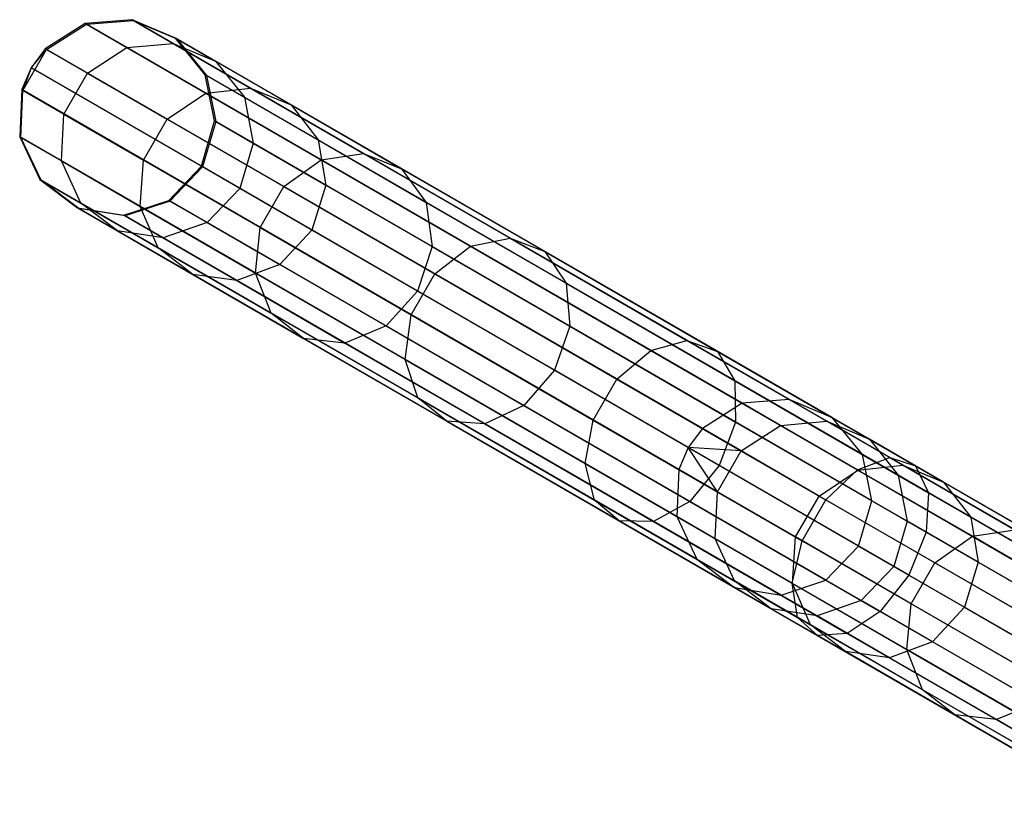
# Model space of a CAD drawing. Extents: x -91 to 91, y -91 to 262.
# Tile 280 of 480: x -79 to -69, y 38 to 46. Entities that reach past the tile are written whole.
import ezdxf

# ---------------------------------------------------------------- set-up
doc = ezdxf.new("R2010")
doc.units = 0
doc.header["$LTSCALE"] = 25.4
doc.layers.get('0').update_dxf_attribs({"linetype": 'CONTINUOUS'})

# ---------------------------------------------------------------- blocks, each defined once
blk = doc.blocks.new('ETE0_STL_1')
at = {"color": 0}
for p, q in [((-78.3246, 46.025, 191.455), (-78.7288, 45.7692, 191.4705)), ((-78.3246, 46.025, 191.455), (-78.7288, 45.7692, 191.4705)), ((-78.7159, 45.7617, 188.3457), (-78.3118, 46.0177, 188.3633)), ((-78.7159, 45.7617, 188.3457), (-78.3118, 46.0177, 188.3633)), ((-77.8483, 46.0638, 191.4275), (-78.3246, 46.025, 191.455)), ((-77.8483, 46.0638, 191.4275), (-78.3246, 46.025, 191.455)), ((-71.6652, 42.1755, 301.455), (-78.3246, 46.025, 191.455)), ((-71.6652, 42.1755, 301.455), (-78.3246, 46.025, 191.455)), ((-78.3246, 46.025, 191.455), (-78.3118, 46.0177, 188.3633)), ((-78.3246, 46.025, 191.455), (-78.3118, 46.0177, 188.3633)), ((-78.3118, 46.0177, 188.3633), (-77.8358, 46.0565, 188.3945)), ((-78.3118, 46.0177, 188.3633), (-77.8358, 46.0565, 188.3945)), ((-78.3118, 46.0177, 188.3633), (-77.9015, 45.7805, 185.3081)), ((-78.3118, 46.0177, 188.3633), (-77.9015, 45.7805, 185.3081)), ((-71.189, 42.2142, 301.4275), (-77.8483, 46.0638, 191.4275)), ((-77.4091, 45.8765, 191.3943), (-77.8483, 46.0638, 191.4275)), ((-71.189, 42.2142, 301.4275), (-77.8483, 46.0638, 191.4275)), ((-77.8483, 46.0638, 191.4275), (-77.8358, 46.0565, 188.3945)), ((-77.8483, 46.0638, 191.4275), (-77.8358, 46.0565, 188.3945)), ((-77.4091, 45.8765, 191.3943), (-77.8483, 46.0638, 191.4275)), ((-77.8358, 46.0565, 188.3945), (-77.4333, 45.8238, 185.3974)), ((-77.8358, 46.0565, 188.3945), (-77.4333, 45.8238, 185.3974)), ((-77.8358, 46.0565, 188.3945), (-77.3969, 45.8694, 188.4322)), ((-77.8358, 46.0565, 188.3945), (-77.3969, 45.8694, 188.4322)), ((-77.9015, 45.7805, 185.3081), (-77.4333, 45.8238, 185.3974)), ((-77.9015, 45.7805, 185.3081), (-77.4333, 45.8238, 185.3974)), ((-77.4333, 45.8238, 185.3974), (-76.6496, 45.3708, 182.5026)), ((-77.4333, 45.8238, 185.3974), (-76.6496, 45.3708, 182.5026)), ((-77.4333, 45.8238, 185.3974), (-77.0037, 45.6422, 185.505)), ((-77.4333, 45.8238, 185.3974), (-77.0037, 45.6422, 185.505)), ((-70.7497, 42.0269, 301.3943), (-77.4091, 45.8765, 191.3943)), ((-77.1075, 45.5061, 191.3631), (-77.4091, 45.8765, 191.3943)), ((-70.7497, 42.0269, 301.3943), (-77.4091, 45.8765, 191.3943)), ((-77.4091, 45.8765, 191.3943), (-77.3969, 45.8694, 188.4322)), ((-77.4091, 45.8765, 191.3943), (-77.3969, 45.8694, 188.4322)), ((-77.1075, 45.5061, 191.3631), (-77.4091, 45.8765, 191.3943)), ((-77.3969, 45.8694, 188.4322), (-77.0037, 45.6422, 185.505)), ((-77.3969, 45.8694, 188.4322), (-77.0037, 45.6422, 185.505)), ((-77.3969, 45.8694, 188.4322), (-77.0956, 45.4992, 188.4676)), ((-77.3969, 45.8694, 188.4322), (-77.0956, 45.4992, 188.4676)), ((-78.9554, 45.3473, 188.3457), (-78.7159, 45.7617, 188.3457)), ((-78.9554, 45.3473, 188.3457), (-78.7159, 45.7617, 188.3457)), ((-78.7288, 45.7692, 191.4705), (-78.8736, 45.5765, 191.4725)), ((-78.7288, 45.7692, 191.4705), (-78.8736, 45.5765, 191.4725)), ((-78.8736, 45.5765, 191.4725), (-78.7159, 45.7617, 188.3457)), ((-78.8736, 45.5765, 191.4725), (-78.7159, 45.7617, 188.3457)), ((-72.0694, 41.9196, 301.4705), (-78.7288, 45.7692, 191.4705)), ((-72.0694, 41.9196, 301.4705), (-78.7288, 45.7692, 191.4705)), ((-78.7288, 45.7692, 191.4705), (-78.7159, 45.7617, 188.3457)), ((-78.7288, 45.7692, 191.4705), (-78.7159, 45.7617, 188.3457)), ((-78.7159, 45.7617, 188.3457), (-78.3012, 45.522, 185.2578)), ((-78.7159, 45.7617, 188.3457), (-78.3012, 45.522, 185.2578)), ((-78.3012, 45.522, 185.2578), (-77.9015, 45.7805, 185.3081)), ((-78.3012, 45.522, 185.2578), (-77.9015, 45.7805, 185.3081)), ((-77.9015, 45.7805, 185.3081), (-77.1027, 45.3187, 182.3573)), ((-77.9015, 45.7805, 185.3081), (-77.1027, 45.3187, 182.3573)), ((-77.0037, 45.6422, 185.505), (-76.2384, 45.1997, 182.6778)), ((-77.0037, 45.6422, 185.505), (-76.2384, 45.1997, 182.6778)), ((-77.0037, 45.6422, 185.505), (-76.7113, 45.2771, 185.6063)), ((-77.0037, 45.6422, 185.505), (-76.7113, 45.2771, 185.6063)), ((-78.8736, 45.5765, 191.4725), (-78.9683, 45.3548, 191.4705)), ((-78.8736, 45.5765, 191.4725), (-78.9683, 45.3548, 191.4705)), ((-78.8736, 45.5765, 191.4725), (-78.9554, 45.3473, 188.3457)), ((-78.8736, 45.5765, 191.4725), (-78.9554, 45.3473, 188.3457)), ((-72.2143, 41.7269, 301.4725), (-78.8736, 45.5765, 191.4725)), ((-72.2143, 41.7269, 301.4725), (-78.8736, 45.5765, 191.4725)), ((-78.5407, 45.1076, 185.2578), (-78.3012, 45.522, 185.2578)), ((-78.5407, 45.1076, 185.2578), (-78.3012, 45.522, 185.2578)), ((-78.3012, 45.522, 185.2578), (-77.4938, 45.0553, 182.2753)), ((-78.3012, 45.522, 185.2578), (-77.4938, 45.0553, 182.2753)), ((-70.4482, 41.6566, 301.3631), (-77.1075, 45.5061, 191.3631)), ((-77.0127, 45.0375, 191.341), (-77.1075, 45.5061, 191.3631)), ((-70.4482, 41.6566, 301.3631), (-77.1075, 45.5061, 191.3631)), ((-77.1075, 45.5061, 191.3631), (-77.0956, 45.4992, 188.4676)), ((-77.1075, 45.5061, 191.3631), (-77.0956, 45.4992, 188.4676)), ((-77.0127, 45.0375, 191.341), (-77.1075, 45.5061, 191.3631)), ((-77.0956, 45.4992, 188.4676), (-76.7113, 45.2771, 185.6063)), ((-77.0956, 45.4992, 188.4676), (-76.7113, 45.2771, 185.6063)), ((-77.0956, 45.4992, 188.4676), (-77.001, 45.0307, 188.4928)), ((-77.0956, 45.4992, 188.4676), (-77.001, 45.0307, 188.4928)), ((-78.9683, 45.3548, 191.4705), (-78.9883, 44.8768, 191.455)), ((-78.9683, 45.3548, 191.4705), (-78.9883, 44.8768, 191.455)), ((-78.9756, 44.8694, 188.3633), (-78.9554, 45.3473, 188.3457)), ((-78.9756, 44.8694, 188.3633), (-78.9554, 45.3473, 188.3457)), ((-72.309, 41.5052, 301.4705), (-78.9683, 45.3548, 191.4705)), ((-72.309, 41.5052, 301.4705), (-78.9683, 45.3548, 191.4705)), ((-78.9683, 45.3548, 191.4705), (-78.9554, 45.3473, 188.3457)), ((-78.9683, 45.3548, 191.4705), (-78.9554, 45.3473, 188.3457)), ((-78.9554, 45.3473, 188.3457), (-78.5407, 45.1076, 185.2578)), ((-78.9554, 45.3473, 188.3457), (-78.5407, 45.1076, 185.2578)), ((-77.4938, 45.0553, 182.2753), (-77.1027, 45.3187, 182.3573)), ((-77.4938, 45.0553, 182.2753), (-77.1027, 45.3187, 182.3573)), ((-77.1027, 45.3187, 182.3573), (-76.6496, 45.3708, 182.5026)), ((-77.1027, 45.3187, 182.3573), (-76.6496, 45.3708, 182.5026)), ((-77.1027, 45.3187, 182.3573), (-75.9332, 44.6426, 179.5764)), ((-77.1027, 45.3187, 182.3573), (-75.9332, 44.6426, 179.5764)), ((-76.6496, 45.3708, 182.5026), (-75.5023, 44.7076, 179.7744)), ((-76.6496, 45.3708, 182.5026), (-75.5023, 44.7076, 179.7744)), ((-76.6496, 45.3708, 182.5026), (-76.2384, 45.1997, 182.6778)), ((-76.6496, 45.3708, 182.5026), (-76.2384, 45.1997, 182.6778)), ((-76.7113, 45.2771, 185.6063), (-75.9632, 44.8446, 182.8428)), ((-76.7113, 45.2771, 185.6063), (-75.9632, 44.8446, 182.8428)), ((-76.7113, 45.2771, 185.6063), (-76.6229, 44.8122, 185.6782)), ((-76.7113, 45.2771, 185.6063), (-76.6229, 44.8122, 185.6782)), ((-78.5652, 44.6322, 185.3081), (-78.5407, 45.1076, 185.2578)), ((-78.5652, 44.6322, 185.3081), (-78.5407, 45.1076, 185.2578)), ((-78.5407, 45.1076, 185.2578), (-77.7333, 44.6409, 182.2753)), ((-78.5407, 45.1076, 185.2578), (-77.7333, 44.6409, 182.2753)), ((-76.2384, 45.1997, 182.6778), (-75.1178, 44.552, 180.0133)), ((-76.2384, 45.1997, 182.6778), (-75.1178, 44.552, 180.0133)), ((-76.2384, 45.1997, 182.6778), (-75.9632, 44.8446, 182.8428)), ((-76.2384, 45.1997, 182.6778), (-75.9632, 44.8446, 182.8428)), ((-77.7333, 44.6409, 182.2753), (-77.4938, 45.0553, 182.2753)), ((-77.7333, 44.6409, 182.2753), (-77.4938, 45.0553, 182.2753)), ((-77.4938, 45.0553, 182.2753), (-76.3117, 44.3719, 179.4646)), ((-77.4938, 45.0553, 182.2753), (-76.3117, 44.3719, 179.4646)), ((-77.1464, 44.578, 191.333), (-77.0127, 45.0375, 191.341)), ((-77.1464, 44.578, 191.333), (-77.0127, 45.0375, 191.341)), ((-77.001, 45.0307, 188.4928), (-77.1347, 44.5712, 188.5019)), ((-77.001, 45.0307, 188.4928), (-77.1347, 44.5712, 188.5019)), ((-70.3533, 41.1879, 301.341), (-77.0127, 45.0375, 191.341)), ((-70.3533, 41.1879, 301.341), (-77.0127, 45.0375, 191.341)), ((-77.0127, 45.0375, 191.341), (-77.001, 45.0307, 188.4928)), ((-77.0127, 45.0375, 191.341), (-77.001, 45.0307, 188.4928)), ((-77.001, 45.0307, 188.4928), (-76.6229, 44.8122, 185.6782)), ((-77.001, 45.0307, 188.4928), (-76.6229, 44.8122, 185.6782)), ((-72.329, 41.0273, 301.455), (-78.9883, 44.8768, 191.455)), ((-78.9883, 44.8768, 191.455), (-78.7842, 44.4448, 191.4275)), ((-72.329, 41.0273, 301.455), (-78.9883, 44.8768, 191.455)), ((-78.9883, 44.8768, 191.455), (-78.9756, 44.8694, 188.3633)), ((-78.9883, 44.8768, 191.455), (-78.7842, 44.4448, 191.4275)), ((-78.9883, 44.8768, 191.455), (-78.9756, 44.8694, 188.3633)), ((-78.7717, 44.4375, 188.3945), (-78.9756, 44.8694, 188.3633)), ((-78.9756, 44.8694, 188.3633), (-78.5652, 44.6322, 185.3081)), ((-78.9756, 44.8694, 188.3633), (-78.5652, 44.6322, 185.3081)), ((-78.7717, 44.4375, 188.3945), (-78.9756, 44.8694, 188.3633)), ((-76.6229, 44.8122, 185.6782), (-76.7589, 44.354, 185.7042)), ((-76.6229, 44.8122, 185.6782), (-76.7589, 44.354, 185.7042)), ((-76.6229, 44.8122, 185.6782), (-75.887, 44.3868, 182.9598)), ((-76.6229, 44.8122, 185.6782), (-75.887, 44.3868, 182.9598)), ((-75.9632, 44.8446, 182.8428), (-74.8678, 44.2114, 180.2383)), ((-75.9632, 44.8446, 182.8428), (-74.8678, 44.2114, 180.2383)), ((-75.9632, 44.8446, 182.8428), (-75.887, 44.3868, 182.9598)), ((-75.9632, 44.8446, 182.8428), (-75.887, 44.3868, 182.9598)), ((-75.9332, 44.6426, 179.5764), (-75.5023, 44.7076, 179.7744)), ((-75.9332, 44.6426, 179.5764), (-75.5023, 44.7076, 179.7744)), ((-75.5023, 44.7076, 179.7744), (-74.0167, 43.8488, 177.2735)), ((-75.5023, 44.7076, 179.7744), (-74.0167, 43.8488, 177.2735)), ((-75.5023, 44.7076, 179.7744), (-75.1178, 44.552, 180.0133)), ((-75.5023, 44.7076, 179.7744), (-75.1178, 44.552, 180.0133)), ((-78.3692, 44.2048, 185.3974), (-78.5652, 44.6322, 185.3081)), ((-78.5652, 44.6322, 185.3081), (-77.7664, 44.1705, 182.3573)), ((-78.5652, 44.6322, 185.3081), (-77.7664, 44.1705, 182.3573)), ((-78.3692, 44.2048, 185.3974), (-78.5652, 44.6322, 185.3081)), ((-77.7664, 44.1705, 182.3573), (-77.7333, 44.6409, 182.2753)), ((-77.7664, 44.1705, 182.3573), (-77.7333, 44.6409, 182.2753)), ((-77.7333, 44.6409, 182.2753), (-76.5513, 43.9575, 179.4646)), ((-77.7333, 44.6409, 182.2753), (-76.5513, 43.9575, 179.4646)), ((-76.3117, 44.3719, 179.4646), (-75.9332, 44.6426, 179.5764)), ((-76.3117, 44.3719, 179.4646), (-75.9332, 44.6426, 179.5764)), ((-75.9332, 44.6426, 179.5764), (-74.4188, 43.7672, 177.0271)), ((-75.9332, 44.6426, 179.5764), (-74.4188, 43.7672, 177.0271)), ((-77.4779, 44.2328, 191.341), (-77.1464, 44.578, 191.333)), ((-77.4779, 44.2328, 191.341), (-77.1464, 44.578, 191.333)), ((-77.1347, 44.5712, 188.5019), (-77.4661, 44.226, 188.4928)), ((-77.1347, 44.5712, 188.5019), (-77.4661, 44.226, 188.4928)), ((-70.487, 40.7284, 301.333), (-77.1464, 44.578, 191.333)), ((-70.487, 40.7284, 301.333), (-77.1464, 44.578, 191.333)), ((-77.1464, 44.578, 191.333), (-77.1347, 44.5712, 188.5019)), ((-77.1464, 44.578, 191.333), (-77.1347, 44.5712, 188.5019)), ((-76.7589, 44.354, 185.7042), (-77.1347, 44.5712, 188.5019)), ((-76.7589, 44.354, 185.7042), (-77.1347, 44.5712, 188.5019)), ((-75.1178, 44.552, 180.0133), (-73.6669, 43.7133, 177.5707)), ((-75.1178, 44.552, 180.0133), (-73.6669, 43.7133, 177.5707)), ((-75.1178, 44.552, 180.0133), (-74.8678, 44.2114, 180.2383)), ((-75.1178, 44.552, 180.0133), (-74.8678, 44.2114, 180.2383)), ((-72.1248, 40.5952, 301.4275), (-78.7842, 44.4448, 191.4275)), ((-78.7842, 44.4448, 191.4275), (-78.4027, 44.1576, 191.3943)), ((-72.1248, 40.5952, 301.4275), (-78.7842, 44.4448, 191.4275)), ((-78.7842, 44.4448, 191.4275), (-78.4027, 44.1576, 191.3943)), ((-78.7842, 44.4448, 191.4275), (-78.7717, 44.4375, 188.3945)), ((-78.7842, 44.4448, 191.4275), (-78.7717, 44.4375, 188.3945)), ((-78.3905, 44.1505, 188.4322), (-78.7717, 44.4375, 188.3945)), ((-78.7717, 44.4375, 188.3945), (-78.3692, 44.2048, 185.3974)), ((-78.7717, 44.4375, 188.3945), (-78.3692, 44.2048, 185.3974)), ((-78.3905, 44.1505, 188.4322), (-78.7717, 44.4375, 188.3945)), ((-76.7589, 44.354, 185.7042), (-77.0881, 44.0075, 185.6782)), ((-76.7589, 44.354, 185.7042), (-77.0881, 44.0075, 185.6782)), ((-76.0274, 43.9312, 183.002), (-76.7589, 44.354, 185.7042)), ((-76.0274, 43.9312, 183.002), (-76.7589, 44.354, 185.7042)), ((-76.5513, 43.9575, 179.4646), (-76.3117, 44.3719, 179.4646)), ((-76.5513, 43.9575, 179.4646), (-76.3117, 44.3719, 179.4646)), ((-76.3117, 44.3719, 179.4646), (-74.7812, 43.4872, 176.8879)), ((-76.3117, 44.3719, 179.4646), (-74.7812, 43.4872, 176.8879)), ((-75.887, 44.3868, 182.9598), (-76.0274, 43.9312, 183.002)), ((-75.887, 44.3868, 182.9598), (-76.0274, 43.9312, 183.002)), ((-75.887, 44.3868, 182.9598), (-74.8096, 43.764, 180.3979)), ((-75.887, 44.3868, 182.9598), (-74.8096, 43.764, 180.3979)), ((-77.9313, 44.0811, 191.3631), (-77.4779, 44.2328, 191.341)), ((-77.9313, 44.0811, 191.3631), (-77.4779, 44.2328, 191.341)), ((-77.4661, 44.226, 188.4928), (-77.9193, 44.0742, 188.4676)), ((-77.4661, 44.226, 188.4928), (-77.9193, 44.0742, 188.4676)), ((-70.8185, 40.3833, 301.341), (-77.4779, 44.2328, 191.341)), ((-70.8185, 40.3833, 301.341), (-77.4779, 44.2328, 191.341)), ((-77.4779, 44.2328, 191.341), (-77.4661, 44.226, 188.4928)), ((-77.4779, 44.2328, 191.341), (-77.4661, 44.226, 188.4928)), ((-77.4661, 44.226, 188.4928), (-77.0881, 44.0075, 185.6782)), ((-77.4661, 44.226, 188.4928), (-77.0881, 44.0075, 185.6782)), ((-74.8678, 44.2114, 180.2383), (-73.4496, 43.3916, 177.8507)), ((-74.8678, 44.2114, 180.2383), (-73.4496, 43.3916, 177.8507)), ((-74.8678, 44.2114, 180.2383), (-74.8096, 43.764, 180.3979)), ((-74.8678, 44.2114, 180.2383), (-74.8096, 43.764, 180.3979)), ((-71.7434, 40.308, 301.3943), (-78.4027, 44.1576, 191.3943)), ((-78.4027, 44.1576, 191.3943), (-77.9313, 44.0811, 191.3631)), ((-71.7434, 40.308, 301.3943), (-78.4027, 44.1576, 191.3943)), ((-78.4027, 44.1576, 191.3943), (-77.9313, 44.0811, 191.3631)), ((-78.4027, 44.1576, 191.3943), (-78.3905, 44.1505, 188.4322)), ((-78.4027, 44.1576, 191.3943), (-78.3905, 44.1505, 188.4322)), ((-77.9193, 44.0742, 188.4676), (-78.3905, 44.1505, 188.4322)), ((-78.3905, 44.1505, 188.4322), (-77.9974, 43.9233, 185.505)), ((-78.3905, 44.1505, 188.4322), (-77.9974, 43.9233, 185.505)), ((-77.9193, 44.0742, 188.4676), (-78.3905, 44.1505, 188.4322)), ((-77.9974, 43.9233, 185.505), (-78.3692, 44.2048, 185.3974)), ((-78.3692, 44.2048, 185.3974), (-77.5855, 43.7518, 182.5026)), ((-78.3692, 44.2048, 185.3974), (-77.5855, 43.7518, 182.5026)), ((-77.9974, 43.9233, 185.505), (-78.3692, 44.2048, 185.3974)), ((-77.5855, 43.7518, 182.5026), (-77.7664, 44.1705, 182.3573)), ((-77.7664, 44.1705, 182.3573), (-76.5969, 43.4944, 179.5764)), ((-77.7664, 44.1705, 182.3573), (-76.5969, 43.4944, 179.5764)), ((-77.5855, 43.7518, 182.5026), (-77.7664, 44.1705, 182.3573)), ((-71.2719, 40.2316, 301.3631), (-77.9313, 44.0811, 191.3631)), ((-71.2719, 40.2316, 301.3631), (-77.9313, 44.0811, 191.3631)), ((-77.9313, 44.0811, 191.3631), (-77.9193, 44.0742, 188.4676)), ((-77.9313, 44.0811, 191.3631), (-77.9193, 44.0742, 188.4676)), ((-77.9193, 44.0742, 188.4676), (-77.535, 43.8521, 185.6063)), ((-77.9193, 44.0742, 188.4676), (-77.535, 43.8521, 185.6063)), ((-77.0881, 44.0075, 185.6782), (-77.535, 43.8521, 185.6063)), ((-77.0881, 44.0075, 185.6782), (-77.535, 43.8521, 185.6063)), ((-77.0881, 44.0075, 185.6782), (-76.3522, 43.5821, 182.9598)), ((-77.0881, 44.0075, 185.6782), (-76.3522, 43.5821, 182.9598)), ((-77.535, 43.8521, 185.6063), (-77.9974, 43.9233, 185.505)), ((-77.9974, 43.9233, 185.505), (-77.232, 43.4809, 182.6778)), ((-77.9974, 43.9233, 185.505), (-77.232, 43.4809, 182.6778)), ((-77.535, 43.8521, 185.6063), (-77.9974, 43.9233, 185.505)), ((-76.5969, 43.4944, 179.5764), (-76.5513, 43.9575, 179.4646)), ((-76.5969, 43.4944, 179.5764), (-76.5513, 43.9575, 179.4646)), ((-76.5513, 43.9575, 179.4646), (-75.0207, 43.0728, 176.8879)), ((-76.5513, 43.9575, 179.4646), (-75.0207, 43.0728, 176.8879)), ((-76.0274, 43.9312, 183.002), (-76.3522, 43.5821, 182.9598)), ((-76.0274, 43.9312, 183.002), (-76.3522, 43.5821, 182.9598)), ((-74.9565, 43.3121, 180.4554), (-76.0274, 43.9312, 183.002)), ((-74.9565, 43.3121, 180.4554), (-76.0274, 43.9312, 183.002)), ((-77.535, 43.8521, 185.6063), (-76.7869, 43.4196, 182.8428)), ((-77.535, 43.8521, 185.6063), (-76.7869, 43.4196, 182.8428)), ((-74.4188, 43.7672, 177.0271), (-74.0167, 43.8488, 177.2735)), ((-74.4188, 43.7672, 177.0271), (-74.0167, 43.8488, 177.2735)), ((-74.0167, 43.8488, 177.2735), (-72.2259, 42.8136, 175.0553)), ((-74.0167, 43.8488, 177.2735), (-72.2259, 42.8136, 175.0553)), ((-74.0167, 43.8488, 177.2735), (-73.6669, 43.7133, 177.5707)), ((-74.0167, 43.8488, 177.2735), (-73.6669, 43.7133, 177.5707)), ((-77.232, 43.4809, 182.6778), (-77.5855, 43.7518, 182.5026)), ((-77.5855, 43.7518, 182.5026), (-76.4382, 43.0886, 179.7744)), ((-77.5855, 43.7518, 182.5026), (-76.4382, 43.0886, 179.7744)), ((-77.232, 43.4809, 182.6778), (-77.5855, 43.7518, 182.5026)), ((-74.8096, 43.764, 180.3979), (-74.9565, 43.3121, 180.4554)), ((-74.8096, 43.764, 180.3979), (-74.9565, 43.3121, 180.4554)), ((-74.8096, 43.764, 180.3979), (-73.4145, 42.9575, 178.0493)), ((-74.8096, 43.764, 180.3979), (-73.4145, 42.9575, 178.0493)), ((-74.7812, 43.4872, 176.8879), (-74.4188, 43.7672, 177.0271)), ((-74.7812, 43.4872, 176.8879), (-74.4188, 43.7672, 177.0271)), ((-74.4188, 43.7672, 177.0271), (-72.5934, 42.712, 174.7659)), ((-74.4188, 43.7672, 177.0271), (-72.5934, 42.712, 174.7659)), ((-73.6669, 43.7133, 177.5707), (-71.9179, 42.7022, 175.4043)), ((-73.6669, 43.7133, 177.5707), (-71.9179, 42.7022, 175.4043)), ((-73.6669, 43.7133, 177.5707), (-73.4496, 43.3916, 177.8507)), ((-73.6669, 43.7133, 177.5707), (-73.4496, 43.3916, 177.8507)), ((-76.3522, 43.5821, 182.9598), (-76.7869, 43.4196, 182.8428)), ((-76.3522, 43.5821, 182.9598), (-76.7869, 43.4196, 182.8428)), ((-76.3522, 43.5821, 182.9598), (-75.2748, 42.9593, 180.3979)), ((-76.3522, 43.5821, 182.9598), (-75.2748, 42.9593, 180.3979)), ((-76.7869, 43.4196, 182.8428), (-77.232, 43.4809, 182.6778)), ((-77.232, 43.4809, 182.6778), (-76.1115, 42.8331, 180.0133)), ((-77.232, 43.4809, 182.6778), (-76.1115, 42.8331, 180.0133)), ((-76.7869, 43.4196, 182.8428), (-77.232, 43.4809, 182.6778)), ((-76.7869, 43.4196, 182.8428), (-75.6916, 42.7864, 180.2383)), ((-76.7869, 43.4196, 182.8428), (-75.6916, 42.7864, 180.2383)), ((-76.4382, 43.0886, 179.7744), (-76.5969, 43.4944, 179.5764)), ((-76.5969, 43.4944, 179.5764), (-75.0826, 42.619, 177.0271)), ((-76.5969, 43.4944, 179.5764), (-75.0826, 42.619, 177.0271)), ((-76.4382, 43.0886, 179.7744), (-76.5969, 43.4944, 179.5764)), ((-75.0207, 43.0728, 176.8879), (-74.7812, 43.4872, 176.8879)), ((-75.0207, 43.0728, 176.8879), (-74.7812, 43.4872, 176.8879)), ((-74.7812, 43.4872, 176.8879), (-72.9361, 42.4206, 174.6025)), ((-74.7812, 43.4872, 176.8879), (-72.9361, 42.4206, 174.6025)), ((-74.9565, 43.3121, 180.4554), (-75.2748, 42.9593, 180.3979)), ((-74.9565, 43.3121, 180.4554), (-75.2748, 42.9593, 180.3979)), ((-73.5697, 42.5105, 178.1209), (-74.9565, 43.3121, 180.4554)), ((-73.5697, 42.5105, 178.1209), (-74.9565, 43.3121, 180.4554)), ((-73.4496, 43.3916, 177.8507), (-71.74, 42.4033, 175.7331)), ((-73.4496, 43.3916, 177.8507), (-71.74, 42.4033, 175.7331)), ((-73.4496, 43.3916, 177.8507), (-73.4145, 42.9575, 178.0493)), ((-73.4496, 43.3916, 177.8507), (-73.4145, 42.9575, 178.0493)), ((-76.1115, 42.8331, 180.0133), (-76.4382, 43.0886, 179.7744)), ((-76.4382, 43.0886, 179.7744), (-74.9526, 42.2298, 177.2735)), ((-76.4382, 43.0886, 179.7744), (-74.9526, 42.2298, 177.2735)), ((-76.1115, 42.8331, 180.0133), (-76.4382, 43.0886, 179.7744)), ((-75.0826, 42.619, 177.0271), (-75.0207, 43.0728, 176.8879)), ((-75.0826, 42.619, 177.0271), (-75.0207, 43.0728, 176.8879)), ((-75.0207, 43.0728, 176.8879), (-73.1757, 42.0062, 174.6025)), ((-75.0207, 43.0728, 176.8879), (-73.1757, 42.0062, 174.6025)), ((-75.2748, 42.9593, 180.3979), (-75.6916, 42.7864, 180.2383)), ((-75.2748, 42.9593, 180.3979), (-75.6916, 42.7864, 180.2383)), ((-75.2748, 42.9593, 180.3979), (-73.8797, 42.1528, 178.0493)), ((-75.2748, 42.9593, 180.3979), (-73.8797, 42.1528, 178.0493)), ((-73.4145, 42.9575, 178.0493), (-73.5697, 42.5105, 178.1209)), ((-73.4145, 42.9575, 178.0493), (-73.5697, 42.5105, 178.1209)), ((-73.4145, 42.9575, 178.0493), (-71.7328, 41.9854, 175.9662)), ((-73.4145, 42.9575, 178.0493), (-71.7328, 41.9854, 175.9662)), ((-75.6916, 42.7864, 180.2383), (-76.1115, 42.8331, 180.0133)), ((-76.1115, 42.8331, 180.0133), (-74.6606, 41.9944, 177.5707)), ((-76.1115, 42.8331, 180.0133), (-74.6606, 41.9944, 177.5707)), ((-75.6916, 42.7864, 180.2383), (-76.1115, 42.8331, 180.0133)), ((-72.5934, 42.712, 174.7659), (-72.2259, 42.8136, 175.0553)), ((-72.5934, 42.712, 174.7659), (-72.2259, 42.8136, 175.0553)), ((-72.2259, 42.8136, 175.0553), (-70.1696, 41.6249, 173.1691)), ((-72.2259, 42.8136, 175.0553), (-70.1696, 41.6249, 173.1691)), ((-72.2259, 42.8136, 175.0553), (-71.9179, 42.7022, 175.4043)), ((-72.2259, 42.8136, 175.0553), (-71.9179, 42.7022, 175.4043)), ((-75.6916, 42.7864, 180.2383), (-74.2734, 41.9666, 177.8507)), ((-75.6916, 42.7864, 180.2383), (-74.2734, 41.9666, 177.8507)), ((-72.9361, 42.4206, 174.6025), (-72.5934, 42.712, 174.7659)), ((-72.9361, 42.4206, 174.6025), (-72.5934, 42.712, 174.7659)), ((-72.5934, 42.712, 174.7659), (-70.4973, 41.5003, 172.8432)), ((-72.5934, 42.712, 174.7659), (-70.4973, 41.5003, 172.8432)), ((-74.9526, 42.2298, 177.2735), (-75.0826, 42.619, 177.0271)), ((-75.0826, 42.619, 177.0271), (-73.2571, 41.5638, 174.7659)), ((-75.0826, 42.619, 177.0271), (-73.2571, 41.5638, 174.7659)), ((-74.9526, 42.2298, 177.2735), (-75.0826, 42.619, 177.0271)), ((-71.9179, 42.7022, 175.4043), (-69.9096, 41.5413, 173.5621)), ((-71.9179, 42.7022, 175.4043), (-69.9096, 41.5413, 173.5621)), ((-71.9179, 42.7022, 175.4043), (-71.74, 42.4033, 175.7331)), ((-71.9179, 42.7022, 175.4043), (-71.74, 42.4033, 175.7331)), ((-73.5697, 42.5105, 178.1209), (-73.8797, 42.1528, 178.0493)), ((-73.5697, 42.5105, 178.1209), (-73.8797, 42.1528, 178.0493)), ((-71.8981, 41.5441, 176.0504), (-73.5697, 42.5105, 178.1209)), ((-71.8981, 41.5441, 176.0504), (-73.5697, 42.5105, 178.1209)), ((-73.1757, 42.0062, 174.6025), (-72.9361, 42.4206, 174.6025)), ((-73.1757, 42.0062, 174.6025), (-72.9361, 42.4206, 174.6025)), ((-72.9361, 42.4206, 174.6025), (-70.8176, 41.1959, 172.6592)), ((-72.9361, 42.4206, 174.6025), (-70.8176, 41.1959, 172.6592)), ((-71.74, 42.4033, 175.7331), (-69.7769, 41.2685, 173.9324)), ((-71.74, 42.4033, 175.7331), (-69.7769, 41.2685, 173.9324)), ((-71.74, 42.4033, 175.7331), (-71.7328, 41.9854, 175.9662)), ((-71.74, 42.4033, 175.7331), (-71.7328, 41.9854, 175.9662)), ((-74.6606, 41.9944, 177.5707), (-74.9526, 42.2298, 177.2735)), ((-74.9526, 42.2298, 177.2735), (-73.1618, 41.1946, 175.0553)), ((-74.9526, 42.2298, 177.2735), (-73.1618, 41.1946, 175.0553)), ((-74.6606, 41.9944, 177.5707), (-74.9526, 42.2298, 177.2735)), ((-71.189, 42.2142, 301.4275), (-71.6652, 42.1755, 301.455)), ((-71.189, 42.2142, 301.4275), (-71.6652, 42.1755, 301.455)), ((-70.8075, 41.9937, 304.4478), (-71.189, 42.2142, 301.4275)), ((-70.8075, 41.9937, 304.4478), (-71.189, 42.2142, 301.4275)), ((-70.7497, 42.0269, 301.3943), (-71.189, 42.2142, 301.4275)), ((-70.7497, 42.0269, 301.3943), (-71.189, 42.2142, 301.4275)), ((-73.8797, 42.1528, 178.0493), (-74.2734, 41.9666, 177.8507)), ((-73.8797, 42.1528, 178.0493), (-74.2734, 41.9666, 177.8507)), ((-73.8797, 42.1528, 178.0493), (-72.198, 41.1807, 175.9662)), ((-73.8797, 42.1528, 178.0493), (-72.198, 41.1807, 175.9662)), ((-71.6652, 42.1755, 301.455), (-72.0694, 41.9196, 301.4705)), ((-71.6652, 42.1755, 301.455), (-72.0694, 41.9196, 301.4705)), ((-71.2764, 41.9507, 304.5338), (-71.6652, 42.1755, 301.455)), ((-71.2764, 41.9507, 304.5338), (-71.6652, 42.1755, 301.455)), ((-70.3772, 41.8116, 304.3442), (-70.7497, 42.0269, 301.3943)), ((-70.3772, 41.8116, 304.3442), (-70.7497, 42.0269, 301.3943)), ((-70.4482, 41.6566, 301.3631), (-70.7497, 42.0269, 301.3943)), ((-70.4482, 41.6566, 301.3631), (-70.7497, 42.0269, 301.3943)), ((-74.2734, 41.9666, 177.8507), (-74.6606, 41.9944, 177.5707)), ((-74.6606, 41.9944, 177.5707), (-72.9115, 40.9833, 175.4043)), ((-74.6606, 41.9944, 177.5707), (-72.9115, 40.9833, 175.4043)), ((-74.2734, 41.9666, 177.8507), (-74.6606, 41.9944, 177.5707)), ((-74.2734, 41.9666, 177.8507), (-72.5637, 40.9783, 175.7331)), ((-74.2734, 41.9666, 177.8507), (-72.5637, 40.9783, 175.7331)), ((-73.2571, 41.5638, 174.7659), (-73.1757, 42.0062, 174.6025)), ((-73.2571, 41.5638, 174.7659), (-73.1757, 42.0062, 174.6025)), ((-73.1757, 42.0062, 174.6025), (-71.0571, 40.7815, 172.6592)), ((-73.1757, 42.0062, 174.6025), (-71.0571, 40.7815, 172.6592)), ((-72.0694, 41.9196, 301.4705), (-72.2143, 41.7269, 301.4725)), ((-72.0694, 41.9196, 301.4705), (-72.2143, 41.7269, 301.4725)), ((-71.6764, 41.6924, 304.5823), (-72.0694, 41.9196, 301.4705)), ((-71.6764, 41.6924, 304.5823), (-72.0694, 41.9196, 301.4705)), ((-71.7328, 41.9854, 175.9662), (-71.8981, 41.5441, 176.0504)), ((-71.7328, 41.9854, 175.9662), (-71.8981, 41.5441, 176.0504)), ((-71.7328, 41.9854, 175.9662), (-69.8018, 40.8691, 174.1949)), ((-71.7328, 41.9854, 175.9662), (-69.8018, 40.8691, 174.1949)), ((-71.6764, 41.6924, 304.5823), (-71.2764, 41.9507, 304.5338)), ((-71.6764, 41.6924, 304.5823), (-71.2764, 41.9507, 304.5338)), ((-71.2764, 41.9507, 304.5338), (-70.8075, 41.9937, 304.4478)), ((-71.2764, 41.9507, 304.5338), (-70.8075, 41.9937, 304.4478)), ((-70.4933, 41.498, 307.5108), (-71.2764, 41.9507, 304.5338)), ((-70.4933, 41.498, 307.5108), (-71.2764, 41.9507, 304.5338)), ((-70.8075, 41.9937, 304.4478), (-70.3772, 41.8116, 304.3442)), ((-70.0393, 41.5496, 307.3683), (-70.8075, 41.9937, 304.4478)), ((-70.0393, 41.5496, 307.3683), (-70.8075, 41.9937, 304.4478)), ((-70.8075, 41.9937, 304.4478), (-70.3772, 41.8116, 304.3442)), ((-70.3772, 41.8116, 304.3442), (-70.084, 41.446, 304.2466)), ((-69.6269, 41.3779, 307.1965), (-70.3772, 41.8116, 304.3442)), ((-69.6269, 41.3779, 307.1965), (-70.3772, 41.8116, 304.3442)), ((-70.3772, 41.8116, 304.3442), (-70.084, 41.446, 304.2466)), ((-72.2143, 41.7269, 301.4725), (-72.309, 41.5052, 301.4705)), ((-72.2143, 41.7269, 301.4725), (-72.309, 41.5052, 301.4705)), ((-71.9159, 41.278, 304.5823), (-72.2143, 41.7269, 301.4725)), ((-71.9159, 41.278, 304.5823), (-72.2143, 41.7269, 301.4725)), ((-71.6764, 41.6924, 304.5823), (-72.2143, 41.7269, 301.4725)), ((-71.6764, 41.6924, 304.5823), (-72.2143, 41.7269, 301.4725)), ((-71.9159, 41.278, 304.5823), (-71.6764, 41.6924, 304.5823)), ((-71.9159, 41.278, 304.5823), (-71.6764, 41.6924, 304.5823)), ((-70.8849, 41.2349, 307.5912), (-71.6764, 41.6924, 304.5823)), ((-70.8849, 41.2349, 307.5912), (-71.6764, 41.6924, 304.5823)), ((-70.4973, 41.5003, 172.8432), (-70.1696, 41.6249, 173.1691)), ((-70.4973, 41.5003, 172.8432), (-70.1696, 41.6249, 173.1691)), ((-70.084, 41.446, 304.2466), (-70.4482, 41.6566, 301.3631)), ((-70.084, 41.446, 304.2466), (-70.4482, 41.6566, 301.3631)), ((-70.3533, 41.1879, 301.341), (-70.4482, 41.6566, 301.3631)), ((-70.3533, 41.1879, 301.341), (-70.4482, 41.6566, 301.3631)), ((-70.1696, 41.6249, 173.1691), (-67.8935, 40.3092, 171.6568)), ((-70.1696, 41.6249, 173.1691), (-67.8935, 40.3092, 171.6568)), ((-70.1696, 41.6249, 173.1691), (-69.9096, 41.5413, 173.5621)), ((-70.1696, 41.6249, 173.1691), (-69.9096, 41.5413, 173.5621)), ((-73.1618, 41.1946, 175.0553), (-73.2571, 41.5638, 174.7659)), ((-73.2571, 41.5638, 174.7659), (-71.161, 40.3521, 172.8432)), ((-73.2571, 41.5638, 174.7659), (-71.161, 40.3521, 172.8432)), ((-73.1618, 41.1946, 175.0553), (-73.2571, 41.5638, 174.7659)), ((-71.8981, 41.5441, 176.0504), (-72.198, 41.1807, 175.9662)), ((-71.8981, 41.5441, 176.0504), (-72.198, 41.1807, 175.9662)), ((-69.9787, 40.4346, 174.2897), (-71.8981, 41.5441, 176.0504)), ((-69.9787, 40.4346, 174.2897), (-71.8981, 41.5441, 176.0504)), ((-70.4933, 41.498, 307.5108), (-70.0393, 41.5496, 307.3683)), ((-70.4933, 41.498, 307.5108), (-70.0393, 41.5496, 307.3683)), ((-70.0393, 41.5496, 307.3683), (-69.6269, 41.3779, 307.1965)), ((-68.9016, 40.892, 310.1233), (-70.0393, 41.5496, 307.3683)), ((-68.9016, 40.892, 310.1233), (-70.0393, 41.5496, 307.3683)), ((-70.0393, 41.5496, 307.3683), (-69.6269, 41.3779, 307.1965)), ((-69.9096, 41.5413, 173.5621), (-67.6866, 40.2562, 172.0851)), ((-69.9096, 41.5413, 173.5621), (-67.6866, 40.2562, 172.0851)), ((-69.9096, 41.5413, 173.5621), (-69.7769, 41.2685, 173.9324)), ((-69.9096, 41.5413, 173.5621), (-69.7769, 41.2685, 173.9324)), ((-72.309, 41.5052, 301.4705), (-72.329, 41.0273, 301.455)), ((-72.309, 41.5052, 301.4705), (-72.329, 41.0273, 301.455)), ((-71.9159, 41.278, 304.5823), (-72.309, 41.5052, 301.4705)), ((-71.9159, 41.278, 304.5823), (-72.309, 41.5052, 301.4705)), ((-70.8849, 41.2349, 307.5912), (-70.4933, 41.498, 307.5108)), ((-70.8849, 41.2349, 307.5912), (-70.4933, 41.498, 307.5108)), ((-70.8176, 41.1959, 172.6592), (-70.4973, 41.5003, 172.8432)), ((-70.8176, 41.1959, 172.6592), (-70.4973, 41.5003, 172.8432)), ((-70.4973, 41.5003, 172.8432), (-68.1771, 40.1591, 171.3016)), ((-70.4973, 41.5003, 172.8432), (-68.1771, 40.1591, 171.3016)), ((-69.3336, 40.8276, 310.3191), (-70.4933, 41.498, 307.5108)), ((-69.3336, 40.8276, 310.3191), (-70.4933, 41.498, 307.5108)), ((-70.084, 41.446, 304.2466), (-69.9951, 40.9809, 304.1773)), ((-69.3506, 41.0221, 307.0347), (-70.084, 41.446, 304.2466)), ((-69.3506, 41.0221, 307.0347), (-70.084, 41.446, 304.2466)), ((-70.084, 41.446, 304.2466), (-69.9951, 40.9809, 304.1773)), ((-69.6269, 41.3779, 307.1965), (-69.3506, 41.0221, 307.0347)), ((-68.5158, 40.7356, 309.8872), (-69.6269, 41.3779, 307.1965)), ((-68.5158, 40.7356, 309.8872), (-69.6269, 41.3779, 307.1965)), ((-69.6269, 41.3779, 307.1965), (-69.3506, 41.0221, 307.0347)), ((-71.9401, 40.8025, 304.5338), (-71.9159, 41.278, 304.5823)), ((-71.9401, 40.8025, 304.5338), (-71.9159, 41.278, 304.5823)), ((-71.1245, 40.8205, 307.5912), (-71.9159, 41.278, 304.5823)), ((-71.1245, 40.8205, 307.5912), (-71.9159, 41.278, 304.5823)), ((-71.1245, 40.8205, 307.5912), (-70.8849, 41.2349, 307.5912)), ((-71.1245, 40.8205, 307.5912), (-70.8849, 41.2349, 307.5912)), ((-69.7128, 40.5573, 310.4296), (-70.8849, 41.2349, 307.5912)), ((-69.7128, 40.5573, 310.4296), (-70.8849, 41.2349, 307.5912)), ((-69.7769, 41.2685, 173.9324), (-69.8018, 40.8691, 174.1949)), ((-69.7769, 41.2685, 173.9324), (-69.8018, 40.8691, 174.1949)), ((-69.7769, 41.2685, 173.9324), (-67.6039, 40.0124, 172.4886)), ((-69.7769, 41.2685, 173.9324), (-67.6039, 40.0124, 172.4886)), ((-72.9115, 40.9833, 175.4043), (-73.1618, 41.1946, 175.0553)), ((-73.1618, 41.1946, 175.0553), (-71.1055, 40.0059, 173.1691)), ((-73.1618, 41.1946, 175.0553), (-71.1055, 40.0059, 173.1691)), ((-72.9115, 40.9833, 175.4043), (-73.1618, 41.1946, 175.0553)), ((-72.198, 41.1807, 175.9662), (-72.5637, 40.9783, 175.7331)), ((-72.198, 41.1807, 175.9662), (-72.5637, 40.9783, 175.7331)), ((-72.198, 41.1807, 175.9662), (-70.2669, 40.0644, 174.1949)), ((-72.198, 41.1807, 175.9662), (-70.2669, 40.0644, 174.1949)), ((-71.0571, 40.7815, 172.6592), (-70.8176, 41.1959, 172.6592)), ((-71.0571, 40.7815, 172.6592), (-70.8176, 41.1959, 172.6592)), ((-70.8176, 41.1959, 172.6592), (-68.4725, 39.8403, 171.1011)), ((-70.8176, 41.1959, 172.6592), (-68.4725, 39.8403, 171.1011)), ((-70.487, 40.7284, 301.333), (-70.3533, 41.1879, 301.341)), ((-70.487, 40.7284, 301.333), (-70.3533, 41.1879, 301.341)), ((-69.9951, 40.9809, 304.1773), (-70.3533, 41.1879, 301.341)), ((-69.9951, 40.9809, 304.1773), (-70.3533, 41.1879, 301.341)), ((-71.9401, 40.8025, 304.5338), (-72.329, 41.0273, 301.455)), ((-72.329, 41.0273, 301.455), (-72.1248, 40.5952, 301.4275)), ((-71.9401, 40.8025, 304.5338), (-72.329, 41.0273, 301.455)), ((-72.329, 41.0273, 301.455), (-72.1248, 40.5952, 301.4275)), ((-69.3506, 41.0221, 307.0347), (-69.2737, 40.5638, 306.9199)), ((-68.2645, 40.3943, 309.6648), (-69.3506, 41.0221, 307.0347)), ((-68.2645, 40.3943, 309.6648), (-69.3506, 41.0221, 307.0347)), ((-69.3506, 41.0221, 307.0347), (-69.2737, 40.5638, 306.9199)), ((-72.5637, 40.9783, 175.7331), (-72.9115, 40.9833, 175.4043)), ((-72.9115, 40.9833, 175.4043), (-70.9032, 39.8224, 173.5621)), ((-72.9115, 40.9833, 175.4043), (-70.9032, 39.8224, 173.5621)), ((-72.5637, 40.9783, 175.7331), (-72.9115, 40.9833, 175.4043)), ((-72.5637, 40.9783, 175.7331), (-70.6006, 39.8435, 173.9324)), ((-72.5637, 40.9783, 175.7331), (-70.6006, 39.8435, 173.9324)), ((-69.9951, 40.9809, 304.1773), (-70.1309, 40.5226, 304.1523)), ((-69.9951, 40.9809, 304.1773), (-70.1309, 40.5226, 304.1523)), ((-69.2737, 40.5638, 306.9199), (-69.9951, 40.9809, 304.1773)), ((-69.2737, 40.5638, 306.9199), (-69.9951, 40.9809, 304.1773)), ((-71.157, 40.3498, 307.5108), (-71.1245, 40.8205, 307.5912)), ((-71.157, 40.3498, 307.5108), (-71.1245, 40.8205, 307.5912)), ((-69.9524, 40.1429, 310.4296), (-71.1245, 40.8205, 307.5912)), ((-69.9524, 40.1429, 310.4296), (-71.1245, 40.8205, 307.5912)), ((-69.8018, 40.8691, 174.1949), (-69.9787, 40.4346, 174.2897)), ((-69.8018, 40.8691, 174.1949), (-69.9787, 40.4346, 174.2897)), ((-69.8018, 40.8691, 174.1949), (-67.6643, 39.6335, 172.7747)), ((-69.8018, 40.8691, 174.1949), (-67.6643, 39.6335, 172.7747)), ((-69.7128, 40.5573, 310.4296), (-69.3336, 40.8276, 310.3191)), ((-69.7128, 40.5573, 310.4296), (-69.3336, 40.8276, 310.3191)), ((-69.3336, 40.8276, 310.3191), (-68.9016, 40.892, 310.1233)), ((-69.3336, 40.8276, 310.3191), (-68.9016, 40.892, 310.1233)), ((-67.8234, 39.9546, 312.8955), (-69.3336, 40.8276, 310.3191)), ((-67.8234, 39.9546, 312.8955), (-69.3336, 40.8276, 310.3191)), ((-71.7434, 40.3747, 304.4478), (-71.9401, 40.8025, 304.5338)), ((-71.157, 40.3498, 307.5108), (-71.9401, 40.8025, 304.5338)), ((-71.7434, 40.3747, 304.4478), (-71.9401, 40.8025, 304.5338)), ((-71.157, 40.3498, 307.5108), (-71.9401, 40.8025, 304.5338)), ((-71.161, 40.3521, 172.8432), (-71.0571, 40.7815, 172.6592)), ((-71.161, 40.3521, 172.8432), (-71.0571, 40.7815, 172.6592)), ((-71.0571, 40.7815, 172.6592), (-68.712, 39.4259, 171.1011)), ((-71.0571, 40.7815, 172.6592), (-68.712, 39.4259, 171.1011)), ((-70.8185, 40.3833, 301.341), (-70.487, 40.7284, 301.333)), ((-70.8185, 40.3833, 301.341), (-70.487, 40.7284, 301.333)), ((-70.487, 40.7284, 301.333), (-70.1309, 40.5226, 304.1523)), ((-70.487, 40.7284, 301.333), (-70.1309, 40.5226, 304.1523)), ((-71.7434, 40.3747, 304.4478), (-72.1248, 40.5952, 301.4275)), ((-72.1248, 40.5952, 301.4275), (-71.7434, 40.308, 301.3943)), ((-71.7434, 40.3747, 304.4478), (-72.1248, 40.5952, 301.4275)), ((-72.1248, 40.5952, 301.4275), (-71.7434, 40.308, 301.3943)), ((-70.1309, 40.5226, 304.1523), (-70.4603, 40.1762, 304.1773)), ((-70.1309, 40.5226, 304.1523), (-70.4603, 40.1762, 304.1773)), ((-70.1309, 40.5226, 304.1523), (-69.4138, 40.1081, 306.8785)), ((-70.1309, 40.5226, 304.1523), (-69.4138, 40.1081, 306.8785)), ((-69.9524, 40.1429, 310.4296), (-69.7128, 40.5573, 310.4296)), ((-69.9524, 40.1429, 310.4296), (-69.7128, 40.5573, 310.4296)), ((-68.1865, 39.675, 313.0337), (-69.7128, 40.5573, 310.4296)), ((-68.1865, 39.675, 313.0337), (-69.7128, 40.5573, 310.4296)), ((-69.2737, 40.5638, 306.9199), (-69.4138, 40.1081, 306.8785)), ((-69.2737, 40.5638, 306.9199), (-69.4138, 40.1081, 306.8785)), ((-68.2054, 39.9463, 309.507), (-69.2737, 40.5638, 306.9199)), ((-68.2054, 39.9463, 309.507), (-69.2737, 40.5638, 306.9199)), ((-69.9787, 40.4346, 174.2897), (-70.2669, 40.0644, 174.1949)), ((-69.9787, 40.4346, 174.2897), (-70.2669, 40.0644, 174.1949)), ((-67.854, 39.2064, 172.878), (-69.9787, 40.4346, 174.2897)), ((-67.854, 39.2064, 172.878), (-69.9787, 40.4346, 174.2897)), ((-71.3708, 40.0927, 304.3442), (-71.7434, 40.3747, 304.4478)), ((-70.9752, 39.9306, 307.3683), (-71.7434, 40.3747, 304.4478)), ((-71.3708, 40.0927, 304.3442), (-71.7434, 40.3747, 304.4478)), ((-70.9752, 39.9306, 307.3683), (-71.7434, 40.3747, 304.4478)), ((-71.2719, 40.2316, 301.3631), (-70.8185, 40.3833, 301.341)), ((-71.2719, 40.2316, 301.3631), (-70.8185, 40.3833, 301.341)), ((-71.1055, 40.0059, 173.1691), (-71.161, 40.3521, 172.8432)), ((-71.161, 40.3521, 172.8432), (-68.8408, 39.0109, 171.3016)), ((-71.161, 40.3521, 172.8432), (-68.8408, 39.0109, 171.3016)), ((-71.1055, 40.0059, 173.1691), (-71.161, 40.3521, 172.8432)), ((-70.9752, 39.9306, 307.3683), (-71.157, 40.3498, 307.5108)), ((-69.9974, 39.6794, 310.3191), (-71.157, 40.3498, 307.5108)), ((-70.9752, 39.9306, 307.3683), (-71.157, 40.3498, 307.5108)), ((-69.9974, 39.6794, 310.3191), (-71.157, 40.3498, 307.5108)), ((-70.4603, 40.1762, 304.1773), (-70.8185, 40.3833, 301.341)), ((-70.4603, 40.1762, 304.1773), (-70.8185, 40.3833, 301.341)), ((-71.3708, 40.0927, 304.3442), (-71.7434, 40.308, 301.3943)), ((-71.7434, 40.308, 301.3943), (-71.2719, 40.2316, 301.3631)), ((-71.3708, 40.0927, 304.3442), (-71.7434, 40.308, 301.3943)), ((-71.7434, 40.308, 301.3943), (-71.2719, 40.2316, 301.3631)), ((-70.9077, 40.021, 304.2466), (-71.2719, 40.2316, 301.3631)), ((-70.9077, 40.021, 304.2466), (-71.2719, 40.2316, 301.3631)), ((-70.4603, 40.1762, 304.1773), (-70.9077, 40.021, 304.2466)), ((-70.4603, 40.1762, 304.1773), (-70.9077, 40.021, 304.2466)), ((-69.7389, 39.7592, 306.9199), (-70.4603, 40.1762, 304.1773)), ((-69.7389, 39.7592, 306.9199), (-70.4603, 40.1762, 304.1773)), ((-69.9974, 39.6794, 310.3191), (-69.9524, 40.1429, 310.4296)), ((-69.9974, 39.6794, 310.3191), (-69.9524, 40.1429, 310.4296)), ((-68.426, 39.2606, 313.0337), (-69.9524, 40.1429, 310.4296)), ((-68.426, 39.2606, 313.0337), (-69.9524, 40.1429, 310.4296)), ((-70.9077, 40.021, 304.2466), (-71.3708, 40.0927, 304.3442)), ((-70.6205, 39.659, 307.1965), (-71.3708, 40.0927, 304.3442)), ((-70.9077, 40.021, 304.2466), (-71.3708, 40.0927, 304.3442)), ((-70.6205, 39.659, 307.1965), (-71.3708, 40.0927, 304.3442)), ((-70.1744, 39.5971, 307.0347), (-70.9077, 40.021, 304.2466)), ((-70.1744, 39.5971, 307.0347), (-70.9077, 40.021, 304.2466)), ((-70.2669, 40.0644, 174.1949), (-70.6006, 39.8435, 173.9324)), ((-70.2669, 40.0644, 174.1949), (-70.6006, 39.8435, 173.9324)), ((-70.2669, 40.0644, 174.1949), (-68.1295, 38.8288, 172.7747)), ((-70.2669, 40.0644, 174.1949), (-68.1295, 38.8288, 172.7747)), ((-69.4138, 40.1081, 306.8785), (-69.7389, 39.7592, 306.9199)), ((-69.4138, 40.1081, 306.8785), (-69.7389, 39.7592, 306.9199)), ((-69.4138, 40.1081, 306.8785), (-68.3519, 39.4942, 309.4501)), ((-69.4138, 40.1081, 306.8785), (-68.3519, 39.4942, 309.4501)), ((-70.9032, 39.8224, 173.5621), (-71.1055, 40.0059, 173.1691)), ((-71.1055, 40.0059, 173.1691), (-68.8294, 38.6902, 171.6568)), ((-71.1055, 40.0059, 173.1691), (-68.8294, 38.6902, 171.6568)), ((-70.9032, 39.8224, 173.5621), (-71.1055, 40.0059, 173.1691)), ((-70.6205, 39.659, 307.1965), (-70.9752, 39.9306, 307.3683)), ((-69.8375, 39.273, 310.1233), (-70.9752, 39.9306, 307.3683)), ((-70.6205, 39.659, 307.1965), (-70.9752, 39.9306, 307.3683)), ((-69.8375, 39.273, 310.1233), (-70.9752, 39.9306, 307.3683)), ((-70.6006, 39.8435, 173.9324), (-70.9032, 39.8224, 173.5621)), ((-70.6006, 39.8435, 173.9324), (-70.9032, 39.8224, 173.5621)), ((-70.9032, 39.8224, 173.5621), (-68.6802, 38.5374, 172.0851)), ((-70.9032, 39.8224, 173.5621), (-68.6802, 38.5374, 172.0851)), ((-70.6006, 39.8435, 173.9324), (-68.4277, 38.5874, 172.4886)), ((-70.6006, 39.8435, 173.9324), (-68.4277, 38.5874, 172.4886)), ((-69.7389, 39.7592, 306.9199), (-70.1744, 39.5971, 307.0347)), ((-69.7389, 39.7592, 306.9199), (-70.1744, 39.5971, 307.0347)), ((-68.6705, 39.1416, 309.507), (-69.7389, 39.7592, 306.9199)), ((-68.6705, 39.1416, 309.507), (-69.7389, 39.7592, 306.9199)), ((-70.1744, 39.5971, 307.0347), (-70.6205, 39.659, 307.1965)), ((-69.5094, 39.0167, 309.8872), (-70.6205, 39.659, 307.1965)), ((-70.1744, 39.5971, 307.0347), (-70.6205, 39.659, 307.1965)), ((-69.5094, 39.0167, 309.8872), (-70.6205, 39.659, 307.1965)), ((-69.8375, 39.273, 310.1233), (-69.9974, 39.6794, 310.3191)), ((-68.4872, 38.8064, 312.8955), (-69.9974, 39.6794, 310.3191)), ((-69.8375, 39.273, 310.1233), (-69.9974, 39.6794, 310.3191)), ((-68.4872, 38.8064, 312.8955), (-69.9974, 39.6794, 310.3191)), ((-69.0883, 38.9693, 309.6648), (-70.1744, 39.5971, 307.0347)), ((-69.0883, 38.9693, 309.6648), (-70.1744, 39.5971, 307.0347)), ((-69.5094, 39.0167, 309.8872), (-69.8375, 39.273, 310.1233)), ((-68.356, 38.4165, 312.6508), (-69.8375, 39.273, 310.1233)), ((-69.5094, 39.0167, 309.8872), (-69.8375, 39.273, 310.1233)), ((-68.356, 38.4165, 312.6508), (-69.8375, 39.273, 310.1233)), ((-68.6705, 39.1416, 309.507), (-69.0883, 38.9693, 309.6648)), ((-68.6705, 39.1416, 309.507), (-69.0883, 38.9693, 309.6648)), ((-69.0883, 38.9693, 309.6648), (-69.5094, 39.0167, 309.8872)), ((-68.0625, 38.1802, 312.3557), (-69.5094, 39.0167, 309.8872)), ((-69.0883, 38.9693, 309.6648), (-69.5094, 39.0167, 309.8872)), ((-68.0625, 38.1802, 312.3557), (-69.5094, 39.0167, 309.8872)), ((-67.6739, 38.1517, 312.0777), (-69.0883, 38.9693, 309.6648)), ((-67.6739, 38.1517, 312.0777), (-69.0883, 38.9693, 309.6648))]:
    blk.add_line(p, q, dxfattribs=at)

msp = doc.modelspace()

# ---------------------------------------------------------------- block references
at = {"color": 253}
msp.add_blockref('ETE0_STL_1', (0, 0), dxfattribs=at)

doc.saveas('drawing.dxf')
